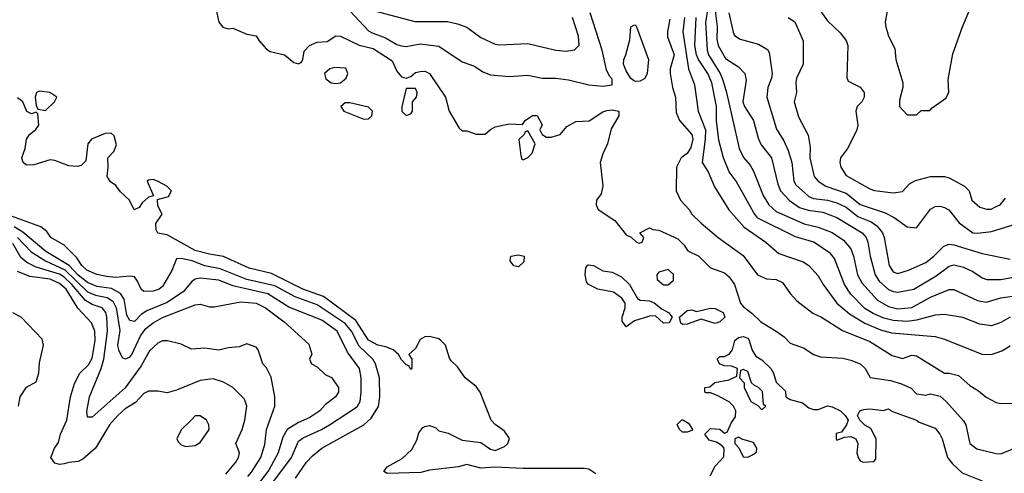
# Model space of a CAD drawing. Header units: inches. Extents: x 2348341 to 2479810, y 460419 to 613669.
# Tile 357 of 656: x 2383120 to 2387325, y 566483 to 568420. Entities that reach past the tile are written whole.
import ezdxf

# ---------------------------------------------------------------- set-up
doc = ezdxf.new("R2010")
doc.units = ezdxf.units.IN
doc.header["$MEASUREMENT"] = 0
doc.layers.add('C3586', color=7, linetype='Continuous')

msp = doc.modelspace()

# ---------------------------------------------------------------- linework, layer by layer
at = {"layer": 'C3586', "color": 2}
for points, elevation in [([(2386068.6, 568530), (2386049.1, 568410), (2386056.5, 568290), (2386062.3, 568270), (2386111.6, 568190), (2386122.7, 568162.7), (2386138.9, 568110), (2386192.2, 567870), (2386211.5, 567831.5), (2386239.2, 567799.2), (2386253.8, 567773.8), (2386294.9, 567670), (2386319.3, 567630), (2386350, 567601.3), (2386470, 567548.7), (2386530, 567533.7), (2386590, 567511.8), (2386638.7, 567478.7), (2386670, 567441), (2386681.3, 567410), (2386697.6, 567330), (2386716.7, 567296.7), (2386783, 567223), (2386830, 567195.3), (2386870, 567186), (2386930, 567190.4), (2387010, 567234.9), (2387090, 567267.7), (2387110, 567267.7), (2387210, 567220.5), (2387246.8, 567213.2), (2387310, 567232.4), (2387370, 567241.6)], 74), ([(2386830.7, 568490), (2386816, 568410), (2386818.8, 568390), (2386830.8, 568350), (2386856.8, 568296.8), (2386861, 568250), (2386891, 568150), (2386891, 568130), (2386876.9, 568076.9), (2386878, 568050), (2386910, 568014), (2386950, 568014), (2386970, 568032), (2387007.3, 568032.7), (2387016.4, 568043.6), (2387075.5, 568084.5), (2387088.7, 568110), (2387084.7, 568164.7), (2387104.8, 568275.2), (2387146, 568390), (2387189.3, 568490.7)], 94), ([(2383957.3, 568470), (2383970.8, 568410), (2383988.1, 568388.1), (2384010, 568381), (2384030, 568384.7), (2384090, 568358), (2384130, 568352), (2384142, 568330), (2384174.4, 568294.4), (2384190, 568284.7), (2384250.6, 568270.6), (2384290, 568238), (2384310, 568231.3), (2384322, 568238), (2384328.7, 568250), (2384334.6, 568285.4), (2384358, 568310), (2384390, 568324.7), (2384432.5, 568327.5), (2384470, 568351), (2384490, 568350.6), (2384570, 568312.2), (2384630, 568297), (2384710, 568244), (2384730, 568201), (2384750, 568176), (2384770, 568171), (2384790, 568178), (2384810, 568194.8), (2384830, 568198.8), (2384850, 568200.7), (2384870.8, 568190), (2384938.8, 568090), (2384954.8, 568030), (2384996.9, 567956.9), (2385010, 567946), (2385030, 567946), (2385070, 567931.3), (2385108.4, 567931.6), (2385130, 567952), (2385150, 567962), (2385210, 567976), (2385268, 567972), (2385278, 567990), (2385310, 568011.3), (2385330, 568011.3), (2385351.6, 567971.6), (2385342, 567950), (2385351.3, 567930), (2385370, 567918.8), (2385390, 567919.1), (2385428, 567930), (2385456.5, 567963.5), (2385495.1, 567984.9), (2385551.6, 567988.4), (2385610, 568027.3), (2385627.2, 568032.8), (2385650, 568035.5), (2385678, 568030), (2385679.1, 568010), (2385645.5, 567954.5), (2385630.4, 567889.6), (2385610, 567848), (2385598.8, 567810), (2385610.9, 567710.9), (2385603.5, 567676.5), (2385584, 567650), (2385582, 567630), (2385590.8, 567610), (2385662, 567562), (2385710, 567502), (2385731.6, 567491.6), (2385754, 567470), (2385765.4, 567465.4), (2385778, 567470), (2385786, 567490), (2385768, 567510), (2385810, 567532), (2385823.6, 567523.6), (2385850, 567522), (2385930, 567484.7), (2385957.5, 567457.5), (2385973.7, 567433.7), (2386021, 567410), (2386070, 567361), (2386130, 567339.1), (2386150, 567322), (2386173, 567290), (2386198.8, 567210), (2386210, 567196), (2386247.3, 567167.3), (2386284.7, 567130), (2386351.3, 567090), (2386385.2, 567065.2), (2386410, 567038.8), (2386470, 567018), (2386510.6, 566990.6), (2386539.8, 566979.8), (2386634.9, 566974.9), (2386670, 566966.8), (2386710, 566950.8), (2386731.3, 566930), (2386752, 566892), (2386838.8, 566878.8), (2386885.2, 566865.2), (2386927.1, 566847.1), (2386950, 566822.8), (2386990, 566817.3), (2387010, 566822), (2387051.7, 566811.7), (2387077.3, 566790), (2387150, 566706.8), (2387160.5, 566690), (2387178, 566610), (2387207.3, 566587.3), (2387290, 566567.3), (2387310, 566566.8), (2387369.1, 566590.9)], 58), ([(2384530, 568458.8), (2384610, 568373.4), (2384624.8, 568364.8), (2384682.8, 568342.8), (2384730, 568314), (2384750, 568308), (2384770, 568306), (2384830, 568317.1), (2384910, 568307.3), (2385010, 568240.7), (2385062, 568222), (2385097.3, 568197.3), (2385130, 568184.7), (2385210, 568178), (2385290, 568182.8), (2385350.9, 568170.9), (2385409.3, 568170.7), (2385464.1, 568164.1), (2385550, 568142), (2385610, 568136), (2385650, 568142), (2385650, 568166), (2385638.6, 568178.6), (2385626, 568206), (2385607.3, 568290), (2385556, 568450)], 62), ([(2384630, 568459.3), (2384807.2, 568412.8), (2384947.2, 568412.8), (2384990, 568403), (2385030, 568387.7), (2385090, 568344.9), (2385150, 568316.3), (2385170, 568313.4), (2385290, 568318), (2385410, 568290.6), (2385454.8, 568285.2), (2385490, 568291), (2385509.1, 568310.9), (2385506, 568350), (2385481.3, 568430)], 66), ([(2386089.3, 568469.3), (2386099, 568390), (2386097.1, 568337.1), (2386103.1, 568310), (2386134.9, 568254.9), (2386190, 568218.8), (2386216.3, 568190), (2386222.5, 568162.5), (2386208.8, 568070), (2386215.3, 568050), (2386254.4, 567990), (2386274.2, 567914.2), (2386286.4, 567886.4), (2386330.4, 567830), (2386357.2, 567717.2), (2386369, 567689), (2386407.7, 567647.7), (2386450, 567618), (2386486.8, 567606.8), (2386550, 567598.7), (2386610, 567575.3), (2386718, 567510), (2386734.9, 567490), (2386742.4, 567470), (2386752, 567410), (2386774, 567330), (2386790, 567303.8), (2386830, 567268.5), (2386850, 567259.5), (2386870, 567257), (2386939, 567270), (2387034.3, 567325.7), (2387090, 567368), (2387110, 567372.7), (2387150, 567363), (2387190, 567344.9), (2387230, 567317.3), (2387250, 567310.6), (2387310, 567310.4), (2387410, 567328.7)], 78), ([(2386148.4, 568450), (2386166.4, 568366.4), (2386173.2, 568353.2), (2386197.5, 568337.5), (2386275.2, 568315.2), (2386313, 568293), (2386320.7, 568280.7), (2386333, 568190), (2386330.5, 568170), (2386314.9, 568130), (2386310.4, 568090), (2386352.3, 567952.3), (2386383.4, 567903.4), (2386402.3, 567862.3), (2386417.6, 567810), (2386426.4, 567730), (2386434.7, 567714.7), (2386490, 567664.9), (2386510, 567656.5), (2386570, 567650.2), (2386610, 567638), (2386650, 567618.9), (2386700, 567580), (2386756.4, 567556.4), (2386779.9, 567539.9), (2386804.4, 567510), (2386812.4, 567490), (2386833.4, 567370), (2386850, 567344), (2386870, 567336.3), (2386915.3, 567350), (2386990, 567383.8), (2387023.7, 567410), (2387066.3, 567453.7), (2387090, 567461.6), (2387110, 567459.3), (2387230, 567421.6), (2387350, 567398)], 82), ([(2386530, 568471), (2386570, 568416), (2386624.5, 568364.5), (2386650, 568332), (2386656, 568310), (2386652.7, 568172.7), (2386658, 568158), (2386710, 568132), (2386726, 568110), (2386726, 568090), (2386716, 568070), (2386696, 568050), (2386690.8, 568030), (2386698.8, 567970), (2386693.7, 567946.3), (2386654.8, 567870), (2386626, 567830), (2386622.8, 567810), (2386627.3, 567790), (2386650, 567754.8), (2386750, 567697.3), (2386770.6, 567690.6), (2386850, 567680.7), (2386890, 567686), (2386920.1, 567719.9), (2386946.2, 567733.8), (2387010, 567750.4), (2387070, 567750.4), (2387090, 567744.4), (2387154.8, 567710), (2387174.8, 567690), (2387186.8, 567650), (2387219.8, 567619.8), (2387250, 567610.8), (2387269.1, 567610.9), (2387290, 567622.8), (2387308, 567630), (2387330, 567658)], 90), ([(2385897, 568423), (2385886, 568370), (2385887, 568347), (2385914.4, 568270), (2385898.4, 568210), (2385898.4, 568190), (2385907.7, 568130), (2385920.7, 568090), (2385924, 568024), (2385937.3, 567990), (2385990.2, 567930.2), (2385994.6, 567910), (2385985.9, 567874.2), (2385970, 567849), (2385944.7, 567830), (2385924.7, 567790), (2385924, 567690), (2385942, 567650), (2385978.8, 567610), (2385990.7, 567590), (2386030, 567550.7), (2386102.8, 567490), (2386210, 567413), (2386270.5, 567330.5), (2386310, 567313.4), (2386350.4, 567310.4), (2386378, 567298), (2386410.5, 567250.5), (2386439.1, 567219.1), (2386507.3, 567167.3), (2386544.7, 567150), (2386633.5, 567093.5), (2386750, 567045.5), (2386845.5, 566985.5), (2386890, 566973.4), (2386930, 566986.8), (2386950, 566984), (2387070, 566911), (2387090, 566911), (2387130, 566901), (2387178, 566858), (2387215.2, 566835.2), (2387247.9, 566807.9), (2387290, 566786), (2387310, 566781), (2387358, 566782)], 62), ([(2385959, 568430), (2385951.8, 568368.2), (2385975.8, 568210), (2386002.3, 568142.3), (2386018, 568030), (2386048.7, 567950), (2386047.7, 567910), (2386034, 567810), (2386060.7, 567770), (2386087.1, 567707.1), (2386148.6, 567608.6), (2386214.4, 567534.4), (2386306, 567470), (2386362, 567422), (2386465.8, 567385.8), (2386490, 567370.7), (2386530, 567326), (2386550.7, 567290), (2386610.3, 567210.3), (2386664.2, 567164.2), (2386730, 567123.7), (2386796.4, 567096.4), (2386843, 567083), (2387030, 567067.7), (2387070, 567056.3), (2387228.9, 566991.1), (2387270, 566990.8), (2387314.2, 567005.8), (2387350, 567027.3)], 66), ([(2387350, 567150.5), (2387310, 567127.7), (2387270, 567113), (2387219.9, 567119.9), (2387147.9, 567147.9), (2387070, 567160.5), (2387030, 567158.4), (2386950, 567136.5), (2386910, 567131.6), (2386850, 567135.2), (2386810, 567144.9), (2386764.8, 567164.8), (2386730, 567187), (2386670, 567248), (2386643.1, 567290), (2386599.9, 567399.9), (2386582, 567422), (2386511, 567470), (2386433, 567493), (2386273, 567573), (2386254.7, 567594.7), (2386179.1, 567730), (2386150, 567771), (2386126, 567830), (2386105.7, 567905.7), (2386096, 567990), (2386095.6, 568050), (2386076, 568150), (2386059.5, 568190), (2386018.3, 568250), (2386010.2, 568270), (2386003.6, 568310), (2386009.1, 568430)], 70), ([(2386402, 568430), (2386430, 568411), (2386466, 568330), (2386466, 568230), (2386437.3, 568170), (2386434, 568150), (2386437.3, 568110), (2386427.3, 568070), (2386445.8, 568005.8), (2386487.5, 567927.5), (2386495.9, 567875.9), (2386494.9, 567830), (2386513.4, 567750), (2386530.7, 567730), (2386562.8, 567710), (2386650, 567679.5), (2386710, 567630.4), (2386815.6, 567595.6), (2386855.3, 567575.3), (2386910, 567536), (2386950, 567531.3), (2387010, 567610.8), (2387030, 567622.8), (2387050, 567624), (2387070, 567618.8), (2387087.9, 567607.9), (2387132.8, 567552.8), (2387190, 567510.7), (2387210, 567508), (2387270, 567515.5), (2387390, 567552.7)], 86), ([(2385580.7, 566480.7), (2385550, 566500.5), (2385530, 566504), (2385270, 566503.7), (2385150, 566509), (2385090, 566505.6), (2385030, 566520.9), (2384994, 566510), (2384870, 566496), (2384833.4, 566486.6), (2384690, 566482.7), (2384675.3, 566490), (2384688.7, 566510), (2384753.6, 566546.4), (2384795.1, 566584.9), (2384815.5, 566624.5), (2384824.1, 566655.9), (2384841.5, 566678.5), (2384850, 566682.8), (2384870, 566686.8), (2384883.5, 566683.5), (2384897.3, 566677.3), (2384910, 566664.7), (2384950, 566654), (2385010, 566624.7), (2385090, 566614), (2385130, 566586), (2385150, 566581), (2385190, 566597.3), (2385205.2, 566610), (2385211.5, 566631.5), (2385190, 566662.7), (2385150, 566692), (2385134, 566710), (2385086, 566830), (2385070, 566853.2), (2385022, 566890), (2384990, 566938), (2384963.1, 566963.1), (2384955.3, 566975.3), (2384939, 567030), (2384919, 567050), (2384910, 567057.2), (2384870, 567066.6), (2384850, 567066), (2384830, 567054), (2384810, 567015.3), (2384782, 566990), (2384794, 566970), (2384794, 566930), (2384790, 566926), (2384782, 566942), (2384770, 566946), (2384750, 566968), (2384738, 566990), (2384715.3, 567010), (2384683.3, 567023.3), (2384650, 567029.6), (2384610, 567051.6), (2384554.9, 567134.9), (2384417.8, 567237.8), (2384329.4, 567270), (2384196, 567336), (2384099.3, 567359.3), (2383990, 567409.6), (2383930, 567418.7), (2383870, 567434.7), (2383750, 567500.9), (2383710, 567508.7), (2383702.7, 567522.7), (2383701.2, 567550), (2383728, 567590), (2383710, 567626), (2383708, 567652), (2383755.3, 567664.7), (2383768, 567690), (2383748, 567710), (2383708, 567730), (2383690, 567737.2), (2383670, 567735.3), (2383664.7, 567730), (2383692, 567668), (2383670, 567662), (2383642.5, 567637.5), (2383630, 567618), (2383608.9, 567608.9), (2383589, 567650), (2383550, 567685.2), (2383530, 567712.7), (2383507.9, 567727.9), (2383493.2, 567750), (2383498, 567790), (2383496, 567830), (2383522.5, 567857.5), (2383534, 567886), (2383523.6, 567923.6), (2383510, 567936), (2383485.2, 567934.8), (2383426, 567910), (2383411, 567890), (2383402, 567818), (2383382, 567798), (2383366.8, 567793.2), (2383330, 567796), (2383270, 567819), (2383250, 567821.2), (2383179.8, 567800.2), (2383150, 567799), (2383142.7, 567802.7), (2383135.3, 567810), (2383128.7, 567830), (2383144, 567870), (2383149.2, 567910), (2383162, 567930), (2383189.1, 567950.9), (2383202, 567970), (2383198, 568018), (2383190, 568026), (2383170, 568018), (2383150, 568028), (2383134, 568070), (2383110, 568086.6)], 58), ([(2384297.2, 566462.8), (2384344.5, 566530), (2384370, 566557.3), (2384410, 566590.5), (2384590, 566690.6), (2384621, 566719), (2384651.7, 566768.3), (2384658.4, 566810), (2384656.2, 566890), (2384639.6, 566950), (2384627.6, 566970), (2384570, 567025.6), (2384536.8, 567090), (2384510, 567122.3), (2384390, 567202.3), (2384296.6, 567236.6), (2384210, 567284.2), (2384090, 567310.8), (2383976.6, 567356.6), (2383910, 567368.5), (2383857.2, 567390), (2383810, 567400.7), (2383790, 567399), (2383770.3, 567349.7), (2383730, 567281.2), (2383716, 567270), (2383690, 567260.9), (2383650, 567259), (2383639, 567270), (2383623.7, 567303.7), (2383610, 567322), (2383590, 567325.2), (2383530, 567318.9), (2383490, 567323.1), (2383450, 567331.6), (2383407, 567350), (2383385.6, 567370), (2383363.3, 567403.3), (2383310, 567457.2), (2383253.2, 567490), (2383235.6, 567515.6), (2383210, 567536), (2383038, 567598)], 62), ([(2384146, 566370), (2384281.3, 566550), (2384310, 566620.7), (2384330, 566634.9), (2384409.3, 566670), (2384443.7, 566690), (2384550, 566759.3), (2384562, 566770), (2384573.6, 566790), (2384578.7, 566830), (2384577.6, 566890), (2384571.5, 566930), (2384520.4, 567000.4), (2384476.2, 567090), (2384410, 567136.9), (2384270, 567192.8), (2384179.3, 567250), (2384030, 567283), (2383970, 567307.8), (2383890, 567316.3), (2383870, 567312), (2383857, 567303), (2383819.9, 567260.1), (2383750, 567213), (2383662.6, 567177.4), (2383639, 567161), (2383610, 567131.8), (2383590, 567136.2), (2383578.2, 567158.2), (2383566.8, 567226.8), (2383550.8, 567250.8), (2383511.6, 567271.6), (2383450, 567280.8), (2383410, 567297.2), (2383370, 567329), (2383331, 567371), (2383231.5, 567430), (2383133.1, 567513.1), (2383095.8, 567535.8)], 66), ([(2383110.9, 567490), (2383168.3, 567428.3), (2383229.9, 567389.9), (2383312.2, 567352.2), (2383410, 567257.8), (2383443.6, 567243.6), (2383493.1, 567233.1), (2383517.9, 567217.9), (2383531.9, 567190), (2383547.8, 567092.2), (2383538.3, 567030), (2383541.3, 567010), (2383558, 566978), (2383570, 566972.3), (2383590, 566979.5), (2383599.3, 566990), (2383635.3, 567070), (2383659, 567101), (2383690, 567126.3), (2383730, 567148.3), (2383870, 567202.7), (2383890, 567206), (2383930, 567194), (2383950, 567194), (2384064.7, 567215.3), (2384130, 567209.5), (2384169.3, 567190), (2384249.3, 567130), (2384355.1, 567035.1), (2384368, 566992), (2384358, 566970), (2384366, 566950), (2384390, 566938), (2384424.7, 566904.7), (2384452.1, 566892.1), (2384481.2, 566850), (2384481.2, 566830), (2384469.2, 566810), (2384424.2, 566775.8), (2384401.2, 566750), (2384358.6, 566721.4), (2384310, 566700.4), (2384262, 566670), (2384243.1, 566636.9), (2384223.5, 566570), (2384184.2, 566495.8), (2384132.8, 566430)], 70), ([(2384094, 566470), (2384110, 566488), (2384149.6, 566550), (2384166.3, 566606.3), (2384173.6, 566670), (2384209.2, 566770), (2384209.3, 566810), (2384193.4, 566893.4), (2384174, 566934), (2384159, 566950), (2384139, 567010), (2384130, 567022), (2384090, 567035.3), (2384057.3, 567022.7), (2384010, 567019.3), (2383970, 567009.2), (2383910, 567017.2), (2383853.6, 567013.6), (2383810, 567034), (2383751.6, 567048.4), (2383730, 567049), (2383710, 567039), (2383674.6, 567005.4), (2383638.2, 566941.8), (2383570, 566847.3), (2383430, 566722.7), (2383410, 566722), (2383407.3, 566747.3), (2383418, 566810), (2383468.3, 566930), (2383479.1, 566970), (2383494.5, 567090), (2383491.9, 567151.9), (2383488, 567170), (2383472, 567190), (2383430, 567203.5), (2383400.4, 567220.4), (2383342.3, 567290), (2383310, 567320.7), (2383290, 567332.9), (2383190, 567363.9), (2383150, 567382.6), (2383124.4, 567404.4), (2383090, 567464)], 74), ([(2384001, 566479), (2384043.7, 566530), (2384055.1, 566550), (2384059.3, 566570), (2384043.7, 566610), (2384069.4, 566670), (2384080.9, 566710), (2384089.3, 566770), (2384080.1, 566800.1), (2384030, 566849.3), (2383990, 566872.7), (2383946, 566886), (2383890, 566879.3), (2383790, 566838), (2383750, 566826.6), (2383710, 566834), (2383670, 566834), (2383650, 566824), (2383614.2, 566785.8), (2383570, 566758), (2383539.1, 566730), (2383503, 566690), (2383444, 566590), (2383390, 566542.7), (2383370, 566532.7), (2383330.5, 566529.5), (2383310, 566522.7), (2383290, 566520.9), (2383270, 566526), (2383253.2, 566550), (2383269.2, 566590), (2383285.1, 566614.9), (2383294.5, 566650), (2383321.6, 566710), (2383337, 566810), (2383354.2, 566865.8), (2383377, 566910), (2383413.2, 566946.8), (2383430, 566974.8), (2383442, 567050), (2383440.5, 567090), (2383426.2, 567126.2), (2383367.7, 567187.7), (2383319.1, 567270), (2383290, 567294), (2383250, 567312.5), (2383163.1, 567323.1), (2383110, 567344.5)], 78), ([(2383115.3, 566770), (2383122, 566810), (2383149.3, 566850.7), (2383190, 566874), (2383202, 566910), (2383204.7, 566955.3), (2383222, 567030), (2383216.4, 567056.4), (2383126, 567150), (2383090, 567168)], 82), ([(2386068.4, 566471.6), (2386090, 566514), (2386127.3, 566552.7), (2386128, 566590), (2386120.4, 566600.4), (2386096.4, 566616.4), (2386064.7, 566624.7), (2386046, 566650), (2386070, 566674), (2386110, 566672), (2386130, 566654), (2386142, 566658), (2386160.4, 566699.6), (2386176.4, 566723.6), (2386178, 566750), (2386168, 566770), (2386150, 566788), (2386096.4, 566816.4), (2386070, 566826), (2386050, 566826), (2386046, 566830), (2386046, 566850), (2386067.3, 566852.7), (2386088.9, 566871.1), (2386150, 566882), (2386182, 566898), (2386186, 566930), (2386160.4, 566940.4), (2386130, 566942), (2386110, 566948.7), (2386098, 566970), (2386110, 566982), (2386130, 566982), (2386150, 566991.3), (2386164, 567010), (2386174, 567050), (2386190, 567062.8), (2386210, 567067.7), (2386230, 567060.7), (2386234.1, 567054.1), (2386248.7, 567008.7), (2386263.1, 566983.1), (2386290, 566967.7), (2386327.7, 566930), (2386339.1, 566910), (2386350, 566872), (2386390, 566834), (2386392, 566810), (2386410, 566798), (2386463.5, 566783.5), (2386490, 566762.8), (2386510, 566756), (2386530, 566756), (2386570, 566770.8), (2386590, 566767.3), (2386624.7, 566750), (2386644.7, 566730), (2386658, 566710), (2386650.7, 566689.3), (2386630, 566658), (2386606.8, 566653.2), (2386606.8, 566630), (2386610, 566624.7), (2386642, 566638), (2386670, 566640.7), (2386691.3, 566630), (2386698.8, 566610), (2386694.8, 566570), (2386700.7, 566550), (2386710, 566536), (2386722, 566530), (2386767.3, 566532.7), (2386776.4, 566543.6), (2386778, 566630), (2386754.6, 566674.6), (2386730, 566688.7), (2386708, 566710), (2386698, 566730), (2386708, 566750), (2386724.7, 566755.3), (2386750, 566758), (2386808.4, 566751.6), (2386830, 566758), (2386846.8, 566746.8), (2386950.4, 566710.4), (2386962, 566702), (2387030, 566675.5), (2387050, 566650.8), (2387059.3, 566630), (2387082.8, 566550), (2387103.8, 566523.8), (2387144.9, 566484.9), (2387230, 566450.6)], 54)]:
    msp.add_lwpolyline(points, dxfattribs=dict(at, elevation=elevation))
for points, elevation in [([(2385750, 568156), (2385741.2, 568161.2), (2385730, 568169.2), (2385710, 568201.2), (2385698.4, 568230), (2385699.5, 568250), (2385709.3, 568270), (2385725.2, 568334.8), (2385729.5, 568390.5), (2385743.1, 568396.9), (2385750, 568398), (2385754.8, 568390), (2385804.9, 568250), (2385799.1, 568190), (2385790, 568169.3), (2385770, 568158)], 58), ([(2384464.1, 568215.9), (2384444.7, 568210), (2384421, 568190), (2384427.1, 568167.1), (2384450, 568151), (2384470, 568147.7), (2384490, 568150.7), (2384514, 568170), (2384521.2, 568190), (2384512.9, 568212.9)], 58), ([(2383204.9, 568115.1), (2383191, 568109), (2383186, 568090), (2383190, 568054), (2383198, 568038), (2383230, 568032), (2383268.7, 568070), (2383278, 568090), (2383249.1, 568109.1)], 58), ([(2384810, 568126), (2384770, 568126), (2384751.6, 568048.4), (2384751.3, 568030), (2384770, 568011.3), (2384790, 568018), (2384797.2, 568030), (2384798, 568070), (2384815.3, 568090), (2384818, 568110)], 58), ([(2384530, 568065.2), (2384510, 568065.2), (2384491, 568050), (2384504.7, 568030), (2384590, 567995.5), (2384610, 567996.3), (2384623.7, 568010), (2384626, 568030), (2384610, 568046)], 58), ([(2385290, 567946), (2385278, 567942), (2385274, 567930), (2385251.6, 567908.4), (2385259.6, 567839.6), (2385264.7, 567824.7), (2385270, 567822), (2385290, 567831.3), (2385308.7, 567850), (2385322, 567890)], 58), ([(2385250, 567365.2), (2385230, 567369.3), (2385214, 567390), (2385218, 567410), (2385250, 567416.3), (2385274.8, 567410), (2385273.2, 567386.8)], 54), ([(2385870, 567124), (2385835.9, 567155.9), (2385810, 567154.5), (2385746, 567134), (2385710, 567109.2), (2385693.2, 567133.2), (2385692.7, 567150), (2385706, 567190), (2385706, 567210), (2385691.5, 567231.5), (2385656.6, 567256.6), (2385589.6, 567269.6), (2385549.6, 567289.6), (2385541.3, 567301.3), (2385534.5, 567330), (2385538, 567362), (2385547.3, 567372.7), (2385570, 567371), (2385610, 567347.7), (2385650, 567342), (2385690, 567322), (2385724, 567290), (2385758, 567230), (2385770, 567222.8), (2385810, 567219.3), (2385830, 567210.4), (2385863.8, 567183.8), (2385890.4, 567170.4), (2385906.8, 567150), (2385893.7, 567126.3)], 54), ([(2385890, 567353.2), (2385850, 567342), (2385841, 567330), (2385842.8, 567310), (2385870, 567288), (2385890, 567287.7), (2385912.1, 567307.9), (2385912.5, 567332.5)], 58), ([(2386090, 567122.7), (2386030, 567141.2), (2385970, 567119.3), (2385950, 567118), (2385944, 567124), (2385937.2, 567150), (2385970, 567178), (2385990, 567180.5), (2386010, 567174), (2386070, 567188.4), (2386090, 567186.4), (2386124, 567170), (2386132, 567150), (2386110, 567129.3)], 54), ([(2386210, 566926), (2386198, 566922), (2386194, 566890), (2386214, 566870), (2386214, 566850), (2386242, 566790), (2386272, 566772), (2386290, 566754), (2386306, 566770), (2386296.4, 566776.4), (2386292, 566832), (2386275.3, 566850), (2386258, 566858), (2386246, 566870), (2386230, 566918)], 54), ([(2383890, 566728.7), (2383870, 566728), (2383852, 566710), (2383810, 566668), (2383791.3, 566630), (2383796.9, 566616.9), (2383810, 566604.7), (2383830, 566598), (2383870, 566602), (2383890, 566614), (2383928.7, 566670), (2383928, 566690), (2383918, 566710)], 82), ([(2385950, 566658), (2385938, 566670), (2385928.4, 566691.6), (2385948.4, 566711.6), (2385951.6, 566711.6), (2385976.9, 566696.9), (2385994, 566670), (2385990, 566666), (2385970, 566658)], 54), ([(2386190, 566638), (2386174, 566630), (2386174, 566610), (2386191.6, 566591.6), (2386210, 566554), (2386230, 566552), (2386250, 566562), (2386267.3, 566572.7), (2386268, 566590), (2386254, 566614), (2386208, 566628)], 54)]:
    msp.add_lwpolyline(points, close=True, dxfattribs=dict(at, elevation=elevation))

doc.saveas('drawing.dxf')
